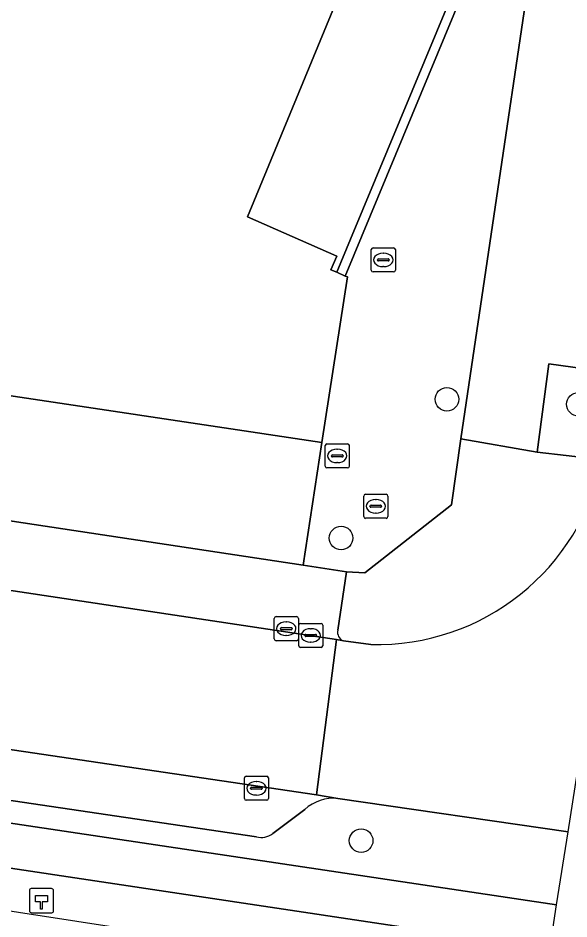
# Model space of a CAD drawing. Extents: x 163008 to 163854, y 382777 to 383982.
# Drawn here: x 163663.85 to 163686.69, y 382796.26 to 382833.64 of the extents above; entities that cross this region are included whole.
import ezdxf

# ---------------------------------------------------------------- set-up
doc = ezdxf.new("R2010")
doc.units = 0
for name, color, linetype in [('IMGEO_Boom', 7, 'Continuous'), ('IMGEO_Fietspad_open', 7, 'Continuous'), ('IMGEO_Groenvoorziening', 7, 'Continuous'), ('IMGEO_Hectometerpaal', 7, 'Continuous'), ('IMGEO_Kolk', 7, 'Continuous'), ('IMGEO_Muur', 7, 'Continuous'), ('IMGEO_Pand', 7, 'Continuous'), ('IMGEO_Parkeervlak_open', 7, 'Continuous'), ('IMGEO_Rijbaan_lokaal_gesloten', 7, 'Continuous'), ('IMGEO_Rijbaan_lokaal_open', 7, 'Continuous'), ('IMGEO_Rioolput', 7, 'Continuous'), ('IMGEO_Voetpad_open', 7, 'Continuous'), ('IMGEO_Waterloop', 7, 'Continuous')]:
    doc.layers.add(name, color=color, linetype=linetype)

msp = doc.modelspace()

# ---------------------------------------------------------------- linework, layer by layer
at = {"layer": 'IMGEO_Boom'}
for centre in [(163681.633, 382817.822), (163687.085, 382817.616), (163677.243, 382812.068), (163678.074, 382799.512)]:
    msp.add_circle(centre, 0.489, dxfattribs=at)
at = {"layer": 'IMGEO_Fietspad_open'}
for points in [[(163686.181, 382796.847), (163580.024, 382812.745), (163535.568, 382819.448), (163509.609, 382823.407)], [(163509.094, 382821.64), (163535.397, 382817.662), (163579.683, 382810.971), (163685.894, 382795.009), (163685.894, 382795.009), (163686.181, 382796.847)]]:
    msp.add_lwpolyline(points, dxfattribs=at)
at = {"layer": 'IMGEO_Groenvoorziening'}
for points in [[(163686.424, 382844.655), (163677.418, 382822.936), (163677.503, 382822.899), (163676.444, 382816.031), (163675.673, 382810.936), (163677.474, 382810.663), (163678.223, 382810.617), (163681.824, 382813.446), (163682.209, 382816.184)], [(163688.25, 382818.957), (163685.854, 382819.297), (163685.371, 382815.622), (163687.777, 382815.358)]]:
    msp.add_lwpolyline(points, close=True, dxfattribs=at)
for points in [[(163407.316, 382827.646), (163421.963, 382825.134), (163483.656, 382816.879), (163485.145, 382816.814), (163490.933, 382817.132), (163500, 382817.915), (163514.398, 382818.897), (163532.552, 382816.044), (163644.684, 382799.5), (163685.451, 382793.218), (163685.611, 382793.195), (163685.611, 382793.195)], [(163509.609, 382823.407), (163535.568, 382819.448), (163580.024, 382812.745), (163686.181, 382796.847), (163686.654, 382799.878)], [(163685.611, 382793.195), (163685.894, 382795.009), (163685.894, 382795.009), (163579.683, 382810.971), (163535.397, 382817.662), (163509.094, 382821.64)], [(163673.733, 382799.669), (163662.89, 382801.275)], [(163686.654, 382799.878), (163677.114, 382801.262)], [(163675.738, 382800.807), (163674.407, 382799.809)]]:
    msp.add_lwpolyline(points, dxfattribs=at)
for centre, radius, start, end in [((163676.943, 382799.47), 1.8, 84.5643, 132.0306), ((163673.923, 382800.448), 0.802, 256.3032, 307.1655)]:
    msp.add_arc(centre, radius, start, end, dxfattribs=at)
at = {"layer": 'IMGEO_Hectometerpaal'}
for p, q in [((163664.321, 382797.439), (163664.321, 382796.598)), ((163664.321, 382797.439), (163664.321, 382796.598)), ((163665.237, 382797.523), (163664.396, 382797.523)), ((163665.237, 382797.523), (163664.396, 382797.523)), ((163665.321, 382796.607), (163665.321, 382797.448)), ((163665.321, 382796.607), (163665.321, 382797.448)), ((163664.405, 382796.523), (163665.246, 382796.523)), ((163664.405, 382796.523), (163665.246, 382796.523))]:
    msp.add_line(p, q, dxfattribs=at)
msp.add_lwpolyline([(163664.846, 382796.667), (163664.786, 382796.667), (163664.786, 382796.972), (163664.566, 382796.972), (163664.566, 382797.241), (163665.066, 382797.241), (163665.066, 382796.972), (163664.846, 382796.972), (163664.846, 382796.667)], dxfattribs=at)
for centre, start, end in [((163664.399, 382797.445), 92.4484, 184.2845), ((163664.399, 382797.445), 92.4484, 184.2845), ((163665.243, 382797.445), 2.4484, 94.2845), ((163665.243, 382797.445), 2.4484, 94.2845), ((163664.399, 382796.601), 182.4484, 274.2845), ((163664.399, 382796.601), 182.4484, 274.2845), ((163665.243, 382796.601), 272.4484, 4.2845), ((163665.243, 382796.601), 272.4484, 4.2845)]:
    msp.add_arc(centre, 0.0779, start, end, dxfattribs=at)
at = {"layer": 'IMGEO_Kolk'}
for p, q in [((163674.471, 382807.88), (163674.471, 382808.732)), ((163674.546, 382808.806), (163675.398, 382808.806)), ((163674.959, 382808.586), (163674.984, 382808.586)), ((163675.472, 382808.732), (163675.472, 382807.88)), ((163674.73, 382808.3), (163674.73, 382808.312)), ((163675.168, 382808.263), (163674.77, 382808.263)), ((163674.773, 382808.349), (163675.171, 382808.349)), ((163675.214, 382808.312), (163675.214, 382808.3)), ((163675.398, 382807.806), (163674.546, 382807.806)), ((163674.982, 382808.026), (163674.957, 382808.026)), ((163673.232, 382801.26), (163673.232, 382802.112)), ((163673.307, 382802.186), (163674.159, 382802.186)), ((163673.72, 382801.966), (163673.745, 382801.966)), ((163674.233, 382802.112), (163674.233, 382801.26)), ((163673.491, 382801.68), (163673.491, 382801.692)), ((163673.929, 382801.643), (163673.531, 382801.643)), ((163673.534, 382801.729), (163673.932, 382801.729)), ((163673.975, 382801.692), (163673.975, 382801.68)), ((163674.159, 382801.186), (163673.307, 382801.186)), ((163673.743, 382801.406), (163673.718, 382801.406))]:
    msp.add_line(p, q, dxfattribs=at)
for points in [[(163674.471, 382807.88), (163674.471, 382808.732)], [(163674.546, 382808.806), (163675.398, 382808.806)], [(163675.472, 382808.732), (163675.472, 382807.88)], [(163675.398, 382807.806), (163674.546, 382807.806)], [(163673.232, 382801.26), (163673.232, 382802.112)], [(163673.307, 382802.186), (163674.159, 382802.186)], [(163674.233, 382802.112), (163674.233, 382801.26)], [(163674.159, 382801.186), (163673.307, 382801.186)]]:
    msp.add_lwpolyline(points, dxfattribs=at)
for centre, radius, start, end in [((163674.548, 382808.73), 0.0765, 91.552, 178.448), ((163674.548, 382808.73), 0.0765, 91.552, 178.448), ((163675.396, 382808.73), 0.0765, 1.552, 88.448), ((163675.396, 382808.73), 0.0765, 1.552, 88.448), ((163674.77, 382808.309), 0.0403, 85.8775, 175.7526), ((163674.767, 382808.299), 0.0366, 178.938, 274.7102), ((163675.171, 382808.306), 0.043, 264.8664, 352.4533), ((163675.175, 382808.311), 0.0386, 1.7309, 96.639), ((163674.548, 382807.882), 0.0765, 181.552, 268.448), ((163674.548, 382807.882), 0.0765, 181.552, 268.448), ((163675.396, 382807.882), 0.0765, 271.552, 358.448), ((163675.396, 382807.882), 0.0765, 271.552, 358.448), ((163673.309, 382802.11), 0.0765, 91.552, 178.448), ((163673.309, 382802.11), 0.0765, 91.552, 178.448), ((163674.157, 382802.11), 0.0765, 1.552, 88.448), ((163674.157, 382802.11), 0.0765, 1.552, 88.448), ((163673.531, 382801.689), 0.0403, 85.8775, 175.7526), ((163673.528, 382801.679), 0.0366, 178.938, 274.7102), ((163673.932, 382801.686), 0.043, 264.8664, 352.4533), ((163673.936, 382801.691), 0.0386, 1.7309, 96.639), ((163673.309, 382801.262), 0.0765, 181.552, 268.448), ((163673.309, 382801.262), 0.0765, 181.552, 268.448), ((163674.157, 382801.262), 0.0765, 271.552, 358.448), ((163674.157, 382801.262), 0.0765, 271.552, 358.448)]:
    msp.add_arc(centre, radius, start, end, dxfattribs=at)
for centre, major_axis, ratio, start_param, end_param in [((163674.958, 382808.306), (-0.387, 0.002), 0.722429, 4.712389, 7.853982), ((163674.983, 382808.306), (-0.39, 0.002), 0.717154, 1.570796, 4.712389), ((163673.719, 382801.686), (-0.387, 0.002), 0.722429, 4.712389, 7.853982), ((163673.744, 382801.686), (-0.39, 0.002), 0.717154, 1.570796, 4.712389)]:
    msp.add_ellipse(centre, major_axis=major_axis, ratio=ratio, start_param=start_param, end_param=end_param, dxfattribs=at)
at = {"layer": 'IMGEO_Muur'}
msp.add_lwpolyline([(163686.424, 382844.655), (163686.579, 382845.117), (163686.253, 382845.231), (163677.64, 382824.469), (163677.068, 382823.09), (163677.418, 382822.936)], close=True, dxfattribs=at)
at = {"layer": 'IMGEO_Pand'}
msp.add_lwpolyline([(163635.329, 382822.122), (163645.496, 382820.628), (163646.643, 382820.46), (163646.725, 382820.448), (163646.696, 382820.25), (163646.902, 382820.219), (163646.94, 382820.467), (163651.593, 382819.768), (163653.717, 382819.449), (163656.645, 382819.009), (163661.241, 382818.318), (163676.444, 382816.031), (163677.503, 382822.899), (163677.418, 382822.936), (163677.068, 382823.09), (163676.82, 382823.198), (163677.069, 382823.766), (163673.358, 382825.389), (163679.82, 382841.047), (163680.173, 382841.91), (163686.07, 382880.075), (163694.944, 382939.641)], dxfattribs=at)
at = {"layer": 'IMGEO_Parkeervlak_open'}
msp.add_lwpolyline([(163676.444, 382816.031), (163661.241, 382818.318), (163660.477, 382813.236), (163675.673, 382810.936)], close=True, dxfattribs=at)
for points in [[(163677.114, 382801.262), (163676.222, 382801.414), (163660.141, 382803.798)], [(163662.89, 382801.275), (163673.733, 382799.669)], [(163674.407, 382799.809), (163675.738, 382800.807)]]:
    msp.add_lwpolyline(points, dxfattribs=at)
for centre, radius, start, end in [((163676.943, 382799.47), 1.8, 84.5643, 132.0306), ((163673.923, 382800.448), 0.802, 256.3032, 307.1655)]:
    msp.add_arc(centre, radius, start, end, dxfattribs=at)
at = {"layer": 'IMGEO_Rijbaan_lokaal_gesloten'}
msp.add_lwpolyline([(163686.253, 382845.231), (163682.563, 382846.772), (163680.154, 382840.919), (163679.82, 382841.047), (163673.358, 382825.389), (163677.069, 382823.766), (163676.82, 382823.198), (163677.068, 382823.09), (163677.64, 382824.469)], close=True, dxfattribs=at)
at = {"layer": 'IMGEO_Rijbaan_lokaal_open'}
for points in [[(163639.567, 382806.88), (163641.333, 382806.604), (163641.454, 382806.586), (163658.291, 382804.01), (163660.141, 382803.798), (163676.222, 382801.414), (163677.057, 382807.862), (163656.2, 382811), (163652.619, 382811.539), (163650.463, 382811.847), (163645.421, 382812.566), (163644.324, 382812.732), (163619.059, 382816.555)], [(163686.654, 382799.878), (163689.122, 382815.698), (163689.122, 382815.698), (163688.151, 382815.838), (163688.077, 382815.325)], [(163678.478, 382807.649), (163677.338, 382807.797), (163677.057, 382807.862), (163676.222, 382801.414), (163677.114, 382801.262), (163686.654, 382799.878)]]:
    msp.add_lwpolyline(points, dxfattribs=at)
msp.add_arc((163678.724, 382817.181), 9.536, 268.5223, 348.774, dxfattribs=at)
at = {"layer": 'IMGEO_Rioolput'}
for p, q in [((163678.494, 382823.179), (163678.494, 382824.031)), ((163678.569, 382824.105), (163679.421, 382824.105)), ((163678.982, 382823.885), (163679.007, 382823.885)), ((163679.495, 382824.031), (163679.495, 382823.179)), ((163678.753, 382823.599), (163678.753, 382823.611)), ((163679.191, 382823.562), (163678.793, 382823.562)), ((163678.796, 382823.648), (163679.194, 382823.648)), ((163679.237, 382823.611), (163679.237, 382823.599)), ((163679.005, 382823.325), (163678.98, 382823.325)), ((163679.421, 382823.105), (163678.569, 382823.105)), ((163676.584, 382815.049), (163676.584, 382815.901)), ((163676.659, 382815.975), (163677.511, 382815.975)), ((163677.072, 382815.755), (163677.097, 382815.755)), ((163677.585, 382815.901), (163677.585, 382815.049)), ((163676.843, 382815.469), (163676.843, 382815.481)), ((163677.281, 382815.432), (163676.883, 382815.432)), ((163676.886, 382815.518), (163677.284, 382815.518)), ((163677.327, 382815.481), (163677.327, 382815.469)), ((163677.511, 382814.975), (163676.659, 382814.975)), ((163677.095, 382815.195), (163677.07, 382815.195)), ((163678.183, 382812.958), (163678.183, 382813.81)), ((163678.258, 382813.884), (163679.11, 382813.884)), ((163679.184, 382813.81), (163679.184, 382812.958)), ((163678.485, 382813.427), (163678.883, 382813.427)), ((163678.671, 382813.664), (163678.696, 382813.664)), ((163678.442, 382813.378), (163678.442, 382813.39)), ((163678.88, 382813.341), (163678.482, 382813.341)), ((163678.694, 382813.104), (163678.669, 382813.104)), ((163678.926, 382813.39), (163678.926, 382813.378)), ((163679.11, 382812.884), (163678.258, 382812.884)), ((163675.485, 382807.6), (163675.485, 382808.452)), ((163675.56, 382808.526), (163676.412, 382808.526)), ((163675.973, 382808.306), (163675.998, 382808.306)), ((163676.486, 382808.452), (163676.486, 382807.6)), ((163675.744, 382808.02), (163675.744, 382808.032)), ((163676.182, 382807.983), (163675.784, 382807.983)), ((163675.787, 382808.069), (163676.185, 382808.069)), ((163676.228, 382808.032), (163676.228, 382808.02)), ((163676.412, 382807.526), (163675.56, 382807.526)), ((163675.996, 382807.746), (163675.971, 382807.746))]:
    msp.add_line(p, q, dxfattribs=at)
for points in [[(163678.494, 382823.179), (163678.494, 382824.031)], [(163678.569, 382824.105), (163679.421, 382824.105)], [(163679.495, 382824.031), (163679.495, 382823.179)], [(163679.421, 382823.105), (163678.569, 382823.105)], [(163676.584, 382815.049), (163676.584, 382815.901)], [(163676.659, 382815.975), (163677.511, 382815.975)], [(163677.585, 382815.901), (163677.585, 382815.049)], [(163677.511, 382814.975), (163676.659, 382814.975)], [(163678.183, 382812.958), (163678.183, 382813.81)], [(163678.258, 382813.884), (163679.11, 382813.884)], [(163679.184, 382813.81), (163679.184, 382812.958)], [(163679.11, 382812.884), (163678.258, 382812.884)], [(163675.485, 382807.6), (163675.485, 382808.452)], [(163675.56, 382808.526), (163676.412, 382808.526)], [(163676.486, 382808.452), (163676.486, 382807.6)], [(163676.412, 382807.526), (163675.56, 382807.526)]]:
    msp.add_lwpolyline(points, dxfattribs=at)
for centre, radius, start, end in [((163678.571, 382824.029), 0.0765, 91.552, 178.448), ((163678.571, 382824.029), 0.0765, 91.552, 178.448), ((163679.419, 382824.029), 0.0765, 1.552, 88.448), ((163679.419, 382824.029), 0.0765, 1.552, 88.448), ((163678.793, 382823.608), 0.0403, 85.8775, 175.7526), ((163678.79, 382823.598), 0.0366, 178.938, 274.7102), ((163679.194, 382823.605), 0.043, 264.8664, 352.4533), ((163679.198, 382823.61), 0.0386, 1.7309, 96.639), ((163678.571, 382823.181), 0.0765, 181.552, 268.448), ((163678.571, 382823.181), 0.0765, 181.552, 268.448), ((163679.419, 382823.181), 0.0765, 271.552, 358.448), ((163679.419, 382823.181), 0.0765, 271.552, 358.448), ((163676.661, 382815.899), 0.0765, 91.552, 178.448), ((163676.661, 382815.899), 0.0765, 91.552, 178.448), ((163677.509, 382815.899), 0.0765, 1.552, 88.448), ((163677.509, 382815.899), 0.0765, 1.552, 88.448), ((163676.883, 382815.478), 0.0403, 85.8775, 175.7526), ((163676.88, 382815.468), 0.0366, 178.938, 274.7102), ((163677.284, 382815.475), 0.043, 264.8664, 352.4533), ((163677.288, 382815.48), 0.0386, 1.7309, 96.639), ((163676.661, 382815.051), 0.0765, 181.552, 268.448), ((163676.661, 382815.051), 0.0765, 181.552, 268.448), ((163677.509, 382815.051), 0.0765, 271.552, 358.448), ((163677.509, 382815.051), 0.0765, 271.552, 358.448), ((163678.26, 382813.808), 0.0765, 91.552, 178.448), ((163678.26, 382813.808), 0.0765, 91.552, 178.448), ((163679.108, 382813.808), 0.0765, 1.552, 88.448), ((163679.108, 382813.808), 0.0765, 1.552, 88.448), ((163678.482, 382813.387), 0.0403, 85.8775, 175.7526), ((163678.887, 382813.389), 0.0386, 1.7309, 96.639), ((163678.479, 382813.377), 0.0366, 178.938, 274.7102), ((163678.883, 382813.384), 0.043, 264.8664, 352.4533), ((163678.26, 382812.96), 0.0765, 181.552, 268.448), ((163678.26, 382812.96), 0.0765, 181.552, 268.448), ((163679.108, 382812.96), 0.0765, 271.552, 358.448), ((163679.108, 382812.96), 0.0765, 271.552, 358.448), ((163675.562, 382808.45), 0.0765, 91.552, 178.448), ((163675.562, 382808.45), 0.0765, 91.552, 178.448), ((163676.41, 382808.45), 0.0765, 1.552, 88.448), ((163676.41, 382808.45), 0.0765, 1.552, 88.448), ((163675.784, 382808.029), 0.0403, 85.8775, 175.7526), ((163675.781, 382808.019), 0.0366, 178.938, 274.7102), ((163676.185, 382808.026), 0.043, 264.8664, 352.4533), ((163676.189, 382808.031), 0.0386, 1.7309, 96.639), ((163675.562, 382807.602), 0.0765, 181.552, 268.448), ((163675.562, 382807.602), 0.0765, 181.552, 268.448), ((163676.41, 382807.602), 0.0765, 271.552, 358.448), ((163676.41, 382807.602), 0.0765, 271.552, 358.448)]:
    msp.add_arc(centre, radius, start, end, dxfattribs=at)
for centre, major_axis, ratio, start_param, end_param in [((163678.981, 382823.605), (-0.387, 0.002), 0.722429, 4.712389, 7.853982), ((163679.006, 382823.605), (-0.39, 0.002), 0.717154, 1.570796, 4.712389), ((163677.071, 382815.475), (-0.387, 0.002), 0.722429, 4.712389, 7.853982), ((163677.096, 382815.475), (-0.39, 0.002), 0.717154, 1.570796, 4.712389), ((163678.67, 382813.384), (-0.387, 0.002), 0.722429, 4.712389, 7.853982), ((163678.695, 382813.384), (-0.39, 0.002), 0.717154, 1.570796, 4.712389), ((163675.972, 382808.026), (-0.387, 0.002), 0.722429, 4.712389, 7.853982), ((163675.997, 382808.026), (-0.39, 0.002), 0.717154, 1.570796, 4.712389)]:
    msp.add_ellipse(centre, major_axis=major_axis, ratio=ratio, start_param=start_param, end_param=end_param, dxfattribs=at)
at = {"layer": 'IMGEO_Voetpad_open'}
msp.add_lwpolyline([(163695.639, 382865.633), (163693.633, 382862.771), (163692.925, 382861.466), (163686.253, 382845.231), (163686.579, 382845.117), (163686.424, 382844.655), (163682.209, 382816.184), (163685.371, 382815.622), (163685.854, 382819.297), (163688.25, 382818.957), (163687.777, 382815.358), (163688.077, 382815.325), (163688.151, 382815.838), (163690.842, 382833.785)], close=True, dxfattribs=at)
for points in [[(163688.077, 382815.325), (163687.777, 382815.358), (163685.371, 382815.622), (163682.209, 382816.184), (163681.824, 382813.446), (163678.223, 382810.617), (163677.474, 382810.663), (163677.105, 382808.243)], [(163677.474, 382810.663), (163675.673, 382810.936), (163660.477, 382813.236), (163655.882, 382813.931), (163650.867, 382814.677), (163650.463, 382811.847), (163652.619, 382811.539), (163656.2, 382811), (163677.057, 382807.862), (163677.338, 382807.797)], [(163677.105, 382808.243), (163677.474, 382810.663)], [(163677.338, 382807.797), (163678.478, 382807.649)]]:
    msp.add_lwpolyline(points, dxfattribs=at)
for centre, radius, start, end in [((163678.724, 382817.181), 9.536, 268.5223, 348.774), ((163677.494, 382808.162), 0.397, 168.2535, 246.9136), ((163677.494, 382808.162), 0.397, 168.2535, 246.9136)]:
    msp.add_arc(centre, radius, start, end, dxfattribs=at)
at = {"layer": 'IMGEO_Waterloop'}
msp.add_lwpolyline([(163407.316, 382827.646), (163421.963, 382825.134), (163483.656, 382816.879), (163485.145, 382816.814), (163490.933, 382817.132), (163500, 382817.915), (163514.398, 382818.897), (163532.552, 382816.044), (163644.684, 382799.5), (163685.451, 382793.218), (163685.611, 382793.195), (163685.611, 382793.195)], dxfattribs=at)

doc.saveas('drawing.dxf')
